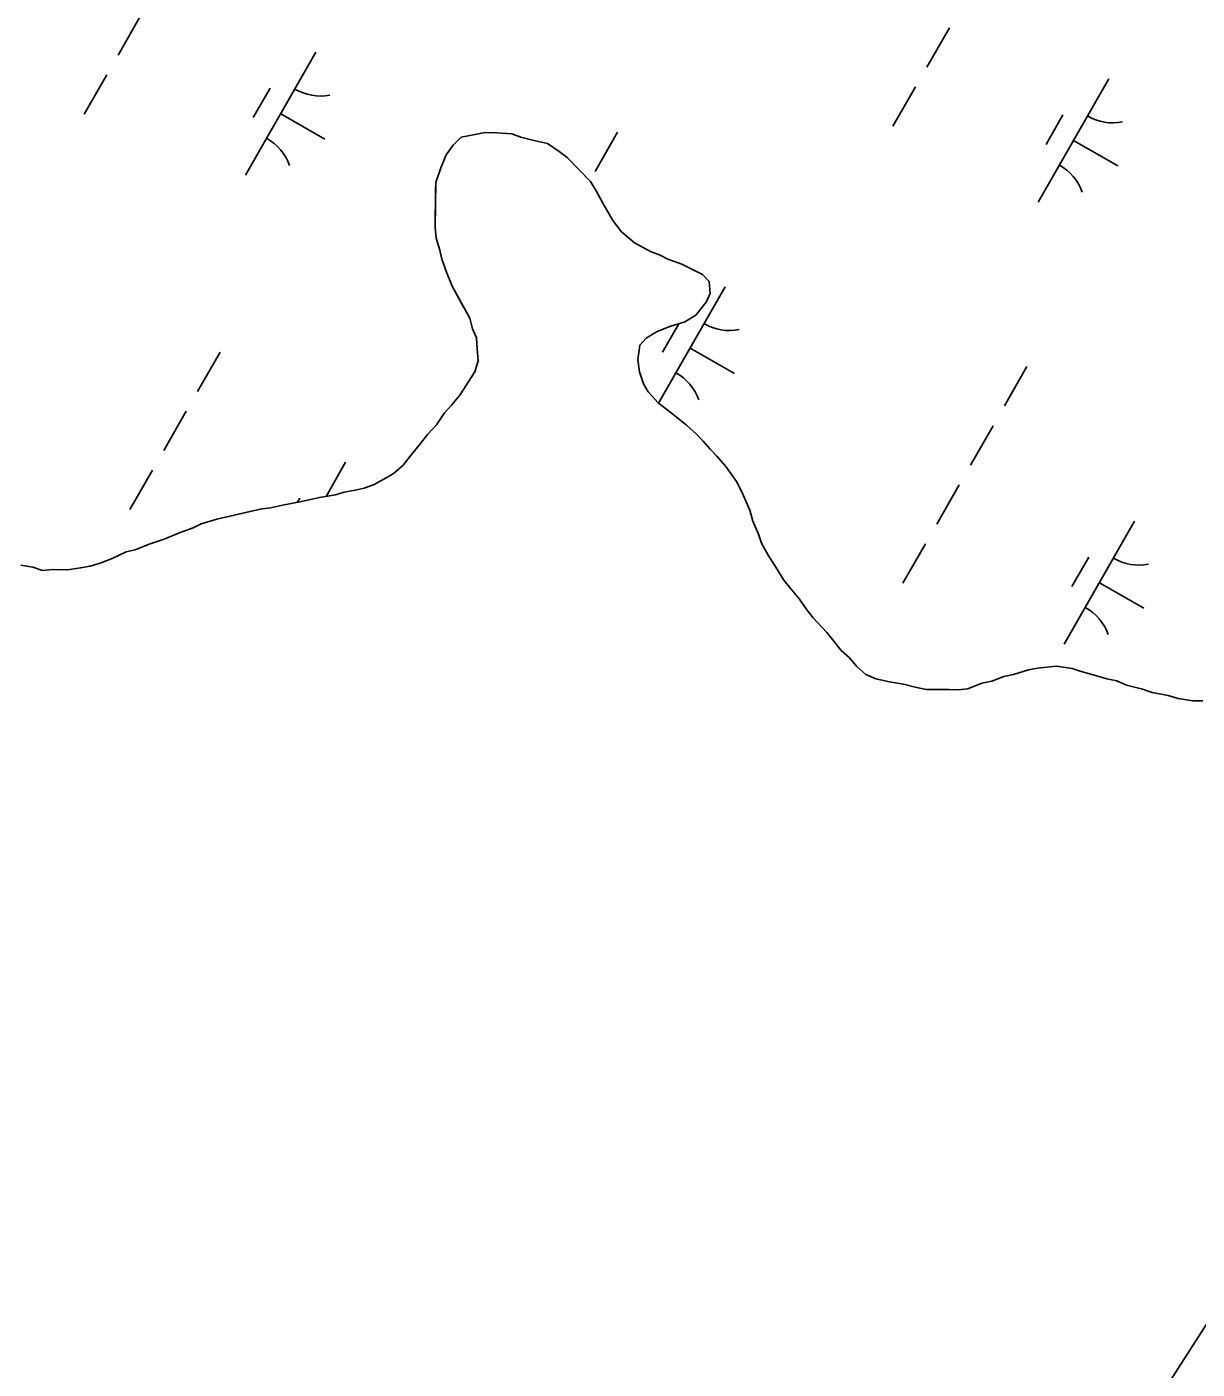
# Model space of a CAD drawing. Extents: x 3930721 to 3950824, y 220441 to 242861.
# Drawn here: x 3944691 to 3945103.7, y 234135.8 to 234608.9 of the extents above; entities that cross this region are included whole.
import ezdxf

# ---------------------------------------------------------------- set-up
doc = ezdxf.new("R2010")
doc.units = 0
for name, color, linetype in [('V-TOPO-SHOR', 7, 'Continuous'), ('V-UTIL-LINE', 7, 'Continuous'), ('V-WETL-SWMP', 7, 'Continuous')]:
    doc.layers.add(name, color=color, linetype=linetype)

msp = doc.modelspace()

# ---------------------------------------------------------------- linework, layer by layer
at = {"layer": 'V-TOPO-SHOR'}
for points in [[(3944849.8, 234495.42), (3944849.5, 234499.27), (3944848.15, 234502.44), (3944847.15, 234506.3), (3944844.08, 234511.94), (3944841, 234517.58), (3944838.97, 234522.5), (3944837.28, 234527.07), (3944836.62, 234530.23), (3944835.28, 234534.45), (3944834.98, 234538.3), (3944835.02, 234541.45), (3944835.1, 234547.74), (3944835.15, 234550.89), (3944835.19, 234554.04), (3944837, 234559.26), (3944838.81, 234563.79), (3944841.31, 234567.25), (3944844.14, 234570.02), (3944849.06, 234571), (3944852.56, 234571.65), (3944856.76, 234571.6), (3944862, 234571.18), (3944865.14, 234570.08), (3944869.32, 234568.98), (3944874.56, 234567.86), (3944878.71, 234565.01), (3944881.48, 234562.87), (3944885.97, 234558.26), (3944889.77, 234554.37), (3944891.82, 234550.84), (3944894.56, 234545.9), (3944897.63, 234540.62), (3944900.73, 234536.73), (3944905.23, 234532.82), (3944911.13, 234529.59), (3944914.27, 234528.5), (3944917.05, 234527.07), (3944921.92, 234525.25), (3944926.44, 234523.09), (3944929.22, 234521.66), (3944931.64, 234519.17), (3944931.93, 234514.97), (3944930.49, 234511.84), (3944926.93, 234507.34), (3944923.05, 234504.94), (3944917.78, 234503.27), (3944913.21, 234501.58), (3944909.33, 234499.18), (3944907.2, 234496.76), (3944906.43, 234491.52), (3944907.07, 234487.31), (3944908.42, 234483.1), (3944910.13, 234480.27), (3944913.58, 234476.38), (3944918.77, 234472.46), (3944923.62, 234468.55), (3944927.07, 234465.36), (3944929.49, 234462.87), (3944931.9, 234460.04), (3944934.32, 234457.56), (3944937.42, 234454.02), (3944941.2, 234448.73), (3944942.91, 234445.55), (3944945.96, 234438.52), (3944946.96, 234434.65), (3944949, 234430.08), (3944950, 234426.92), (3944952.4, 234422.69), (3944955.14, 234418.45), (3944957.88, 234413.87), (3944959.94, 234411.39), (3944963.39, 234407.15), (3944965.45, 234404.32), (3944968.2, 234400.79), (3944973.03, 234395.47), (3944975.1, 234393), (3944978.19, 234389.11), (3944980.96, 234386.62), (3944983.71, 234383.44), (3944986.82, 234380.6), (3944990.31, 234379.15), (3944995.19, 234378.04), (3945000.08, 234377.27), (3945004.26, 234376.17), (3945008.1, 234375.42), (3945012.65, 234375.36), (3945016.14, 234375.31), (3945019.29, 234375.27), (3945022.79, 234375.57), (3945027.72, 234377.61), (3945031.23, 234378.26), (3945035.45, 234379.95), (3945038.95, 234380.61), (3945044.23, 234382.29), (3945047.38, 234382.94), (3945054.04, 234383.55), (3945059.62, 234382.78), (3945062.76, 234381.69), (3945066.94, 234380.59), (3945071.82, 234379.12)], [(3944688.91, 234419.18), (3944693.09, 234418.43), (3944696.58, 234417.33), (3944700.08, 234417.64), (3944705.33, 234417.57), (3944709.89, 234418.21), (3944713.39, 234418.86), (3944716.9, 234419.86), (3944721.12, 234421.56), (3944726.06, 234423.94), (3944729.21, 234424.6), (3944734.14, 234426.63), (3944739.41, 234428.31), (3944745.04, 234430.69), (3944749.61, 234432.37), (3944752.43, 234433.74), (3944758.04, 234435.41), (3944762.6, 234436.4), (3944769.62, 234438.06), (3944773.84, 234439.05), (3944776.99, 234439.36), (3944781.2, 234440.35), (3944787.87, 234441.66), (3944794.18, 234442.98), (3944799.79, 234443.95), (3944802.95, 234444.96), (3944806.81, 234445.61), (3944809.97, 234446.27), (3944813.48, 234447.62), (3944816.66, 234449.33), (3944820.18, 234451.38), (3944823.72, 234454.48), (3944826.21, 234457.6), (3944829.77, 234462.1), (3944832.26, 234465.21), (3944835.46, 234468.67), (3944838.31, 234472.83), (3944840.79, 234475.6), (3944843.64, 234479.06), (3944845.42, 234481.83), (3944847.21, 234484.61), (3944849, 234487.38), (3944850.1, 234491.22), (3944849.8, 234495.42)], [(3945071.82, 234379.12), (3945075.31, 234378.38), (3945078.79, 234376.93), (3945084.37, 234375.46), (3945087.85, 234374.36), (3945093.44, 234373.24), (3945096.92, 234372.14), (3945102.16, 234371.37), (3945105.66, 234371.32)]]:
    msp.add_lwpolyline(points, dxfattribs=at)
at = {"layer": 'V-UTIL-LINE'}
msp.add_lwpolyline([(3947453.78, 235874.4), (3945931.14, 235655.08), (3945509.06, 234777.68), (3940428.61, 226869.1), (3939084.62, 223621.72)], dxfattribs=at)
at = {"layer": 'V-WETL-SWMP'}
for p, q in [((3944731.11, 234612.86), (3944723.16, 234598.97)), ((3945016.28, 234608.57), (3945008.33, 234594.69)), ((3944792.94, 234600.01), (3944768.09, 234556.62)), ((3944719.18, 234592.03), (3944711.23, 234578.15)), ((3945072.47, 234590.56), (3945047.62, 234547.17)), ((3944776.8, 234587.36), (3944770.84, 234576.94)), ((3945004.35, 234587.74), (3944996.4, 234573.86)), ((3944780.51, 234578.32), (3944796.13, 234569.37)), ((3945056.33, 234577.9), (3945050.37, 234567.49)), ((3944841.31, 234567.25), (3944844.15, 234570.02)), ((3944844.15, 234570.02), (3944849.06, 234571)), ((3944849.06, 234571), (3944852.56, 234571.65)), ((3944852.56, 234571.65), (3944856.76, 234571.6)), ((3944856.76, 234571.6), (3944862, 234571.18)), ((3944862, 234571.18), (3944865.14, 234570.09)), ((3944865.14, 234570.09), (3944869.32, 234568.98)), ((3944869.32, 234568.98), (3944874.55, 234567.86)), ((3944899.31, 234571.84), (3944891.36, 234557.96)), ((3944838.81, 234563.79), (3944841.31, 234567.25)), ((3944874.55, 234567.86), (3944878.71, 234565.01)), ((3944878.71, 234565.01), (3944881.48, 234562.87)), ((3945060.05, 234568.86), (3945075.67, 234559.92)), ((3944837, 234559.26), (3944838.81, 234563.79)), ((3944881.48, 234562.87), (3944889.77, 234554.37)), ((3944835.19, 234554.04), (3944837, 234559.26)), ((3944834.98, 234538.3), (3944835.19, 234554.04)), ((3944889.77, 234554.37), (3944891.82, 234550.84)), ((3944891.82, 234550.84), (3944894.56, 234545.9)), ((3944894.56, 234545.9), (3944897.63, 234540.62)), ((3944897.63, 234540.62), (3944900.73, 234536.73)), ((3944835.28, 234534.45), (3944834.98, 234538.3)), ((3944900.73, 234536.73), (3944905.23, 234532.82)), ((3944836.62, 234530.23), (3944835.28, 234534.45)), ((3944905.23, 234532.82), (3944911.13, 234529.59)), ((3944837.28, 234527.07), (3944836.62, 234530.23)), ((3944838.97, 234522.5), (3944837.28, 234527.07)), ((3944911.13, 234529.59), (3944914.27, 234528.5)), ((3944914.27, 234528.5), (3944917.05, 234527.07)), ((3944917.05, 234527.07), (3944921.92, 234525.25)), ((3944841, 234517.58), (3944838.97, 234522.5)), ((3944921.92, 234525.25), (3944926.44, 234523.09)), ((3944926.44, 234523.09), (3944929.22, 234521.65)), ((3944929.22, 234521.65), (3944931.64, 234519.17)), ((3944847.15, 234506.3), (3944841, 234517.58)), ((3944937.28, 234517.34), (3944913.74, 234476.25)), ((3944931.64, 234519.17), (3944931.93, 234514.97)), ((3944931.93, 234514.97), (3944930.49, 234511.84)), ((3944930.49, 234511.84), (3944926.93, 234507.34)), ((3944848.15, 234502.44), (3944847.15, 234506.3)), ((3944917.78, 234503.26), (3944913.21, 234501.58)), ((3944920.89, 234504.26), (3944915.18, 234494.28)), ((3944923.05, 234504.94), (3944917.78, 234503.26)), ((3944926.93, 234507.34), (3944923.05, 234504.94)), ((3944849.5, 234499.27), (3944848.15, 234502.44)), ((3944849.8, 234495.42), (3944849.5, 234499.27)), ((3944909.33, 234499.18), (3944907.2, 234496.76)), ((3944913.21, 234501.58), (3944909.33, 234499.18)), ((3944759.14, 234494.29), (3944751.19, 234480.41)), ((3944850.1, 234491.22), (3944849.8, 234495.42)), ((3944907.2, 234496.76), (3944906.43, 234491.52)), ((3944924.85, 234495.65), (3944940.47, 234486.71)), ((3944849, 234487.38), (3944850.1, 234491.22)), ((3944906.43, 234491.52), (3944907.07, 234487.31)), ((3945043.65, 234489.18), (3945035.7, 234475.29)), ((3944843.64, 234479.06), (3944849, 234487.38)), ((3944907.07, 234487.31), (3944908.42, 234483.1)), ((3944840.79, 234475.6), (3944843.64, 234479.06)), ((3944908.42, 234483.1), (3944910.13, 234480.27)), ((3944910.13, 234480.27), (3944913.58, 234476.38)), ((3944838.31, 234472.83), (3944840.79, 234475.6)), ((3944913.58, 234476.38), (3944918.77, 234472.46)), ((3944747.22, 234473.47), (3944739.27, 234459.58)), ((3944835.45, 234468.67), (3944838.31, 234472.83)), ((3944918.77, 234472.46), (3944923.62, 234468.55)), ((3944829.77, 234462.1), (3944832.26, 234465.21)), ((3944832.26, 234465.21), (3944835.45, 234468.67)), ((3944923.62, 234468.55), (3944927.07, 234465.36)), ((3944927.07, 234465.36), (3944929.49, 234462.88)), ((3945031.72, 234468.35), (3945023.77, 234454.47)), ((3944826.21, 234457.6), (3944829.77, 234462.1)), ((3944929.49, 234462.88), (3944931.9, 234460.04)), ((3944803.41, 234455.45), (3944796.5, 234443.38)), ((3944823.72, 234454.48), (3944826.21, 234457.6)), ((3944931.9, 234460.04), (3944934.32, 234457.56)), ((3944934.32, 234457.56), (3944937.42, 234454.02)), ((3944735.29, 234452.64), (3944727.34, 234438.76)), ((3944816.66, 234449.33), (3944820.18, 234451.38)), ((3944820.18, 234451.38), (3944823.72, 234454.48)), ((3944937.42, 234454.02), (3944941.2, 234448.73)), ((3944806.81, 234445.61), (3944809.97, 234446.27)), ((3944809.97, 234446.27), (3944813.48, 234447.62)), ((3944813.48, 234447.62), (3944816.66, 234449.33)), ((3944941.2, 234448.73), (3944942.91, 234445.55)), ((3945019.79, 234447.53), (3945011.84, 234433.64)), ((3944781.2, 234440.35), (3944787.87, 234441.66)), ((3944787.27, 234442.8), (3944786.46, 234441.39)), ((3944787.87, 234441.66), (3944794.18, 234442.98)), ((3944794.18, 234442.98), (3944799.79, 234443.95)), ((3944799.79, 234443.95), (3944802.95, 234444.96)), ((3944802.95, 234444.96), (3944806.81, 234445.61)), ((3944942.91, 234445.55), (3944945.96, 234438.52)), ((3944762.6, 234436.4), (3944773.84, 234439.05)), ((3944773.84, 234439.05), (3944776.99, 234439.36)), ((3944776.99, 234439.36), (3944781.2, 234440.35)), ((3944945.96, 234438.52), (3944946.96, 234434.65)), ((3944745.04, 234430.68), (3944749.61, 234432.37)), ((3944749.61, 234432.37), (3944752.42, 234433.74)), ((3944752.42, 234433.74), (3944758.04, 234435.41)), ((3944758.04, 234435.41), (3944762.6, 234436.4)), ((3944946.96, 234434.65), (3944949, 234430.08)), ((3945081.62, 234434.68), (3945056.77, 234391.29)), ((3944734.14, 234426.63), (3944739.41, 234428.31)), ((3944739.41, 234428.31), (3944745.04, 234430.68)), ((3944949, 234430.08), (3944950, 234426.92)), ((3944721.12, 234421.56), (3944726.05, 234423.94)), ((3944726.05, 234423.94), (3944729.21, 234424.6)), ((3944729.21, 234424.6), (3944734.14, 234426.63)), ((3944950, 234426.92), (3944952.4, 234422.69)), ((3944952.4, 234422.69), (3944955.14, 234418.45)), ((3945007.87, 234426.7), (3944999.91, 234412.82)), ((3944688.91, 234419.18), (3944693.1, 234418.43)), ((3944693.1, 234418.43), (3944696.58, 234417.33)), ((3944696.58, 234417.33), (3944700.08, 234417.64)), ((3944700.08, 234417.64), (3944705.33, 234417.57)), ((3944705.33, 234417.57), (3944709.89, 234418.21)), ((3944709.89, 234418.21), (3944713.39, 234418.86)), ((3944713.39, 234418.86), (3944716.9, 234419.86)), ((3944716.9, 234419.86), (3944721.12, 234421.56)), ((3944955.14, 234418.45), (3944957.88, 234413.87)), ((3945065.48, 234422.03), (3945059.52, 234411.61)), ((3944957.88, 234413.87), (3944959.95, 234411.39)), ((3945069.2, 234412.98), (3945084.82, 234404.04)), ((3944959.95, 234411.39), (3944963.39, 234407.15)), ((3944963.39, 234407.15), (3944965.45, 234404.32)), ((3944965.45, 234404.32), (3944968.2, 234400.79)), ((3944968.2, 234400.79), (3944973.03, 234395.47)), ((3944973.03, 234395.47), (3944975.1, 234393)), ((3944975.1, 234393), (3944978.19, 234389.11)), ((3944978.19, 234389.11), (3944980.96, 234386.62)), ((3944980.96, 234386.62), (3944983.71, 234383.44)), ((3944983.71, 234383.44), (3944986.83, 234380.6)), ((3944986.83, 234380.6), (3944990.31, 234379.15)), ((3945031.23, 234378.26), (3945035.45, 234379.95)), ((3945035.45, 234379.95), (3945038.96, 234380.61)), ((3945038.96, 234380.61), (3945044.23, 234382.29)), ((3945044.23, 234382.29), (3945047.38, 234382.94)), ((3945047.38, 234382.94), (3945054.04, 234383.55)), ((3945054.04, 234383.55), (3945059.62, 234382.78)), ((3945059.62, 234382.78), (3945062.76, 234381.69)), ((3945062.76, 234381.69), (3945066.94, 234380.58)), ((3945066.94, 234380.58), (3945071.82, 234379.12)), ((3944990.31, 234379.15), (3944995.19, 234378.04)), ((3944995.19, 234378.04), (3945000.08, 234377.27)), ((3945000.08, 234377.27), (3945004.26, 234376.17)), ((3945004.26, 234376.17), (3945008.1, 234375.42)), ((3945008.1, 234375.42), (3945019.29, 234375.27)), ((3945019.29, 234375.27), (3945022.79, 234375.57)), ((3945022.79, 234375.57), (3945027.72, 234377.61)), ((3945027.72, 234377.61), (3945031.23, 234378.26)), ((3945071.82, 234379.12), (3945075.31, 234378.37)), ((3945075.31, 234378.37), (3945078.79, 234376.93)), ((3945078.79, 234376.93), (3945084.37, 234375.46)), ((3945084.37, 234375.46), (3945087.85, 234374.36)), ((3945087.85, 234374.36), (3945093.44, 234373.24)), ((3945093.44, 234373.24), (3945096.92, 234372.14)), ((3945096.92, 234372.14), (3945102.16, 234371.37)), ((3945102.16, 234371.37), (3945105.66, 234371.32))]:
    msp.add_line(p, q, dxfattribs=at)
for centre, start, end in [((3944794.45, 234602.17), 239.4279, 280.9715), ((3945073.98, 234592.71), 239.4279, 280.9715), ((3944766.99, 234554.23), 19.4279, 60.9715), ((3945046.53, 234544.78), 19.4279, 60.9715), ((3944938.79, 234519.5), 239.4279, 280.9715), ((3944911.33, 234471.56), 19.4279, 60.9715), ((3945083.13, 234436.84), 239.4279, 280.9715), ((3945055.67, 234388.9), 19.4279, 60.9715)]:
    msp.add_arc(centre, 17.62, start, end, dxfattribs=at)

doc.saveas('drawing.dxf')
